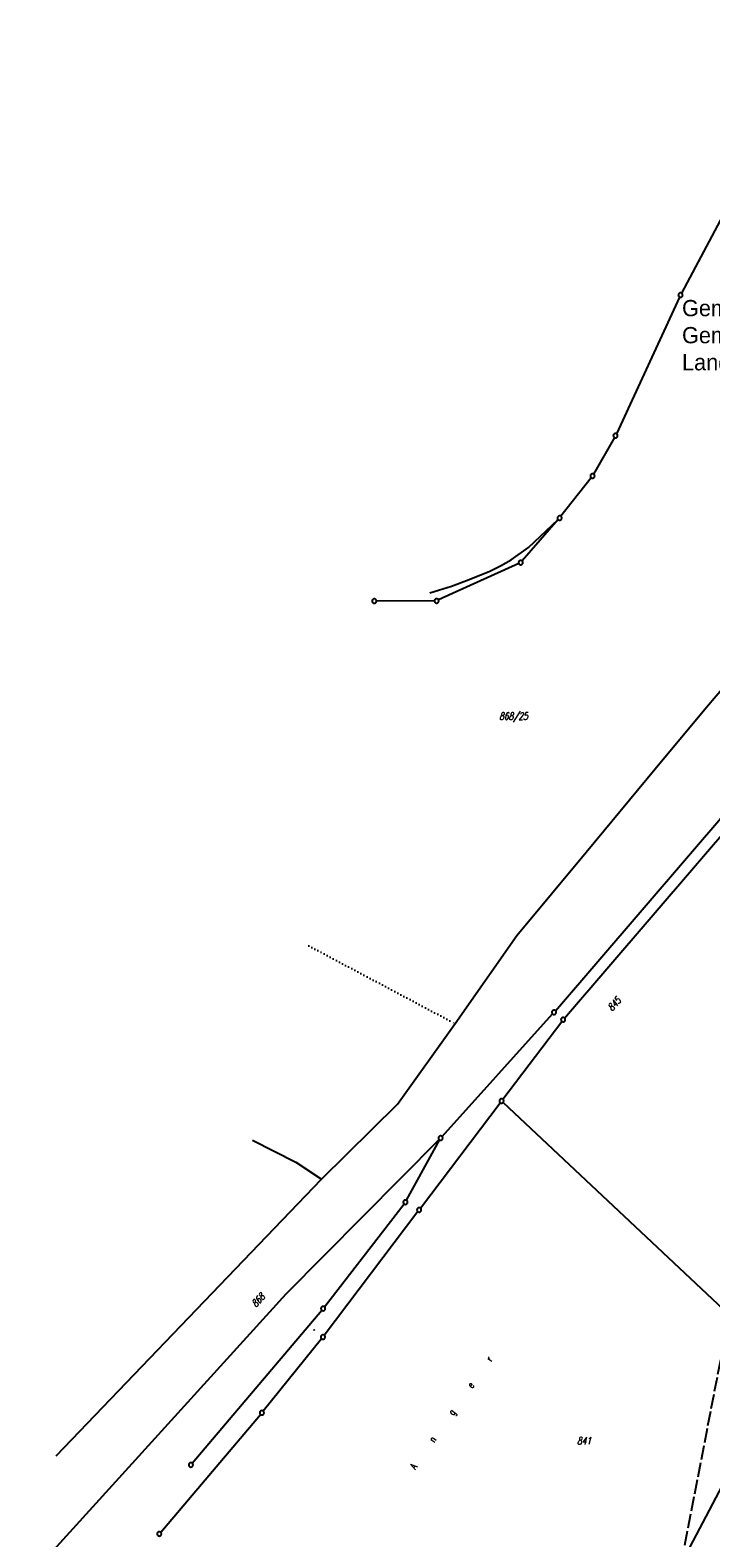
# Model space of a CAD drawing. Extents: x 510526 to 513920, y 467229 to 478797.
# Tile 317 of 467: x 511716 to 511951, y 475235 to 475755. Entities that reach past the tile are written whole.
import ezdxf

# ---------------------------------------------------------------- set-up
doc = ezdxf.new("R2010")
doc.units = 0
doc.header["$LTSCALE"] = 10
doc.header["$MEASUREMENT"] = 0
for name, pattern in [('LT00', [0]), ('LT14', [0.6, 0.5, -0.1]), ('PUNKTX2_STR', [0.6, 0.1, -0.5])]:
    doc.linetypes.add(name, pattern=pattern)
doc.layers.get('0').update_dxf_attribs({"linetype": 'LT00'})
doc.layers.add('-BLATT_90-RAND', color=7, linetype='LT14', plot=False)
for name, color, linetype in [('DFK_BES-NAME', 255, 'LT00'), ('DFK_FLUR_NR', 250, 'LT00'), ('DFK_GZPKT', 250, 'LT00'), ('DFK_KATASTER', 250, 'LT00'), ('DFK_NUTZUNGSGRENZE', 70, 'PUNKTX2_STR'), ('DFK_TOPO-SYM', 252, 'LT00'), ('GRENZNAME', 250, 'Continuous')]:
    doc.layers.add(name, color=color, linetype=linetype)
doc.styles.get("Standard").update_dxf_attribs({"font": 'romans.shx'})
doc.styles.add('UNIR-H', font='unir_h.shx', dxfattribs={"width": 0.8})

# ---------------------------------------------------------------- blocks, each defined once
blk = doc.blocks.new('SYMB7301')
at = {"color": 0, "linetype": 'ByBlock'}
for p, q in [((-0.128693, 0), (0, 0.128693)), ((0, -0.128693), (-0.128693, 0)), ((0, 0.128693), (0.128693, 0)), ((0.128693, 0), (0, -0.128693)), ((0.000059, -0.009738), (0.000059, 0.009897)), ((-0.00901, -0.004339), (-0.002225, -0.009749))]:
    blk.add_line(p, q, dxfattribs=at)
for points in [[(-0.002225, 0.009749), (-0.00901, 0.004339), (-0.00901, -0.004339)], [(0.01, 0), (0.006235, 0.007818), (-0.002225, 0.009749)], [(-0.002225, -0.009749), (0.006235, -0.007818), (0.01, 0)]]:
    blk.add_lwpolyline(points, dxfattribs=at)
blk = doc.blocks.new('SYMB7010')
at = {"color": 0, "linetype": 'ByBlock'}
for points in [[(-0.031408, 0.499213), (-0.093728, 0.49134), (-0.15457, 0.475719), (-0.212975, 0.452595), (-0.268021, 0.422333), (-0.31884, 0.385411), (-0.36463, 0.342411), (-0.40467, 0.29401), (-0.438329, 0.240973), (-0.465074, 0.184136), (-0.484486, 0.124395), (-0.496256, 0.062692), (-0.5002, 0)], [(-0.5002, 0), (-0.496256, -0.062692), (-0.484486, -0.124395), (-0.465075, -0.184136), (-0.438329, -0.240973), (-0.404671, -0.29401), (-0.36463, -0.342411), (-0.31884, -0.385411), (-0.268021, -0.422333), (-0.212975, -0.452595), (-0.154571, -0.475719), (-0.093728, -0.49134), (-0.031408, -0.499213), (0.031408, -0.499213)], [(0.5002, 0), (0.496256, 0.062692), (0.484485, 0.124395), (0.465074, 0.184136), (0.438329, 0.240973), (0.40467, 0.29401), (0.36463, 0.342411), (0.31884, 0.385411), (0.268021, 0.422333), (0.212975, 0.452595), (0.15457, 0.475719), (0.093728, 0.49134), (0.031408, 0.499213), (-0.031408, 0.499213)], [(0.031408, -0.499213), (0.093728, -0.491341), (0.15457, -0.475719), (0.212975, -0.452595), (0.268021, -0.422333), (0.31884, -0.385411), (0.36463, -0.342411), (0.404671, -0.294011), (0.438329, -0.240974), (0.465075, -0.184136), (0.484486, -0.124395), (0.496256, -0.062692), (0.500201, 0)]]:
    blk.add_lwpolyline(points, dxfattribs=at)

msp = doc.modelspace()

# ---------------------------------------------------------------- linework, layer by layer
at = {"layer": '-BLATT_90-RAND'}
msp.add_lwpolyline([(512002.38, 475543.56), (511825.98, 474635.53), (512107.72, 474580.8), (512284.11, 475488.83), (512002.38, 475543.56)], dxfattribs=at)
at = {"layer": 'DFK_KATASTER'}
for p, q in [((511989.13, 475754.9), (511940.91, 475664.2)), ((511940.24, 475662.86), (511918.43, 475615.74)), ((511917.74, 475614.41), (511910.57, 475601.79)), ((511909.74, 475600.55), (511899.31, 475587.24)), ((511898.36, 475586.09), (511885.9, 475571.86)), ((511888.05, 475576.53), (511898.3, 475586.14)), ((511882.08, 475572.19), (511888.05, 475576.53)), ((511884.73, 475570.99), (511857.07, 475558.39)), ((511867.63, 475565.45), (511874.78, 475568.34)), ((511874.78, 475568.34), (511878.43, 475570.17)), ((511878.43, 475570.17), (511882.08, 475572.19)), ((511854.04, 475560.84), (511861.56, 475563.14)), ((511861.56, 475563.14), (511867.63, 475565.45)), ((511855.64, 475558.08), (511835.63, 475558)), ((511949.52, 475521.48), (511963.29, 475537.59)), ((511931.84, 475500.19), (511949.52, 475521.48)), ((511908.05, 475471.43), (511931.84, 475500.19)), ((511897.39, 475416.76), (511957.23, 475486.4)), ((511900.54, 475414.22), (511960.35, 475483.86)), ((511884.03, 475442.7), (511908.05, 475471.43)), ((511862.76, 475412.32), (511884.03, 475442.7)), ((511842.84, 475384.55), (511862.76, 475412.32)), ((511858.26, 475373.38), (511896.4, 475415.63)), ((511879.25, 475386.21), (511899.6, 475413.05)), ((511816.67, 475358.61), (511842.84, 475384.55)), ((511850.8, 475348.65), (511878.35, 475385.01)), ((511879.35, 475385.1), (511975.9, 475294.42)), ((511792.84, 475372.14), (511807.78, 475364.48)), ((511857.23, 475372.29), (511804.33, 475319)), ((511845.98, 475351.38), (511857.4, 475372.16)), ((511807.78, 475364.48), (511816.67, 475358.61)), ((511725.09, 475263.19), (511816.67, 475358.61)), ((511817.68, 475314.62), (511845.16, 475350.13)), ((511849.9, 475347.45), (511817.61, 475304.8)), ((511804.33, 475319), (511716.08, 475221.86)), ((511772.05, 475260.7), (511816.74, 475313.46)), ((511816.69, 475303.62), (511796.54, 475278.66)), ((511976.1, 475293.25), (511883.12, 475116.9)), ((511761.15, 475236.91), (511795.58, 475277.51))]:
    msp.add_line(p, q, dxfattribs=at)
at = {"layer": 'DFK_NUTZUNGSGRENZE', "ltscale": 0.2}
msp.add_line((511812.24, 475439.15), (511862.76, 475412.32), dxfattribs=at)

# ---------------------------------------------------------------- block references
at = {"layer": 'DFK_GZPKT', "xscale": 1.499999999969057, "yscale": 1.5, "zscale": 1.5, "rotation": 251.2881100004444}
for p in [(511940.56, 475663.54), (511918.11, 475615.06), (511910.2, 475601.14), (511898.85, 475586.65), (511885.41, 475571.3), (511834.88, 475558), (511856.39, 475558.08), (511896.9, 475416.19), (511900.05, 475413.65), (511878.8, 475385.61), (511857.76, 475372.82), (511845.62, 475350.72), (511850.35, 475348.05), (511817.22, 475314.03), (511817.16, 475304.2), (511796.07, 475278.08), (511771.57, 475260.13), (511760.66, 475236.34)]:
    msp.add_blockref('SYMB7010', p, dxfattribs=at)
at = {"layer": 'DFK_TOPO-SYM', "xscale": 0.1, "yscale": 0.1, "zscale": 0.1, "rotation": 359.99968}
msp.add_blockref('SYMB7301', (511814.07, 475306.65), dxfattribs=at)

# ---------------------------------------------------------------- texts
at = {"layer": 'DFK_BES-NAME', "width": 0.75}
msp.add_text('A       n       g       e       r', height=2.5, rotation=54.7967, dxfattribs=at).set_placement((511849.01, 475258.38))
at = {"layer": 'DFK_FLUR_NR', "oblique": 13.754, "width": 0.75}
for s, rotation, p in [('868/25', -0.0003, (511878.02, 475517.08)), ('845', 48.4166, (511917, 475416.41)), ('868', 47.1198, (511794.05, 475314.29)), ('841', -0.0003, (511904.87, 475267.2))]:
    msp.add_text(s, height=2.5, rotation=rotation, dxfattribs=at).set_placement(p)
at = {"layer": 'GRENZNAME', "insert": (511941.09, 475661.85), "char_height": 5.6, "width": 89.3696, "attachment_point": 1, "style": 'UNIR-H'}
msp.add_mtext('{\\W1;Gemarkung: Stulln\\PGemeinde: Stulln\\PLandkreis: Schwandorf}', dxfattribs=at)

doc.saveas('drawing.dxf')
